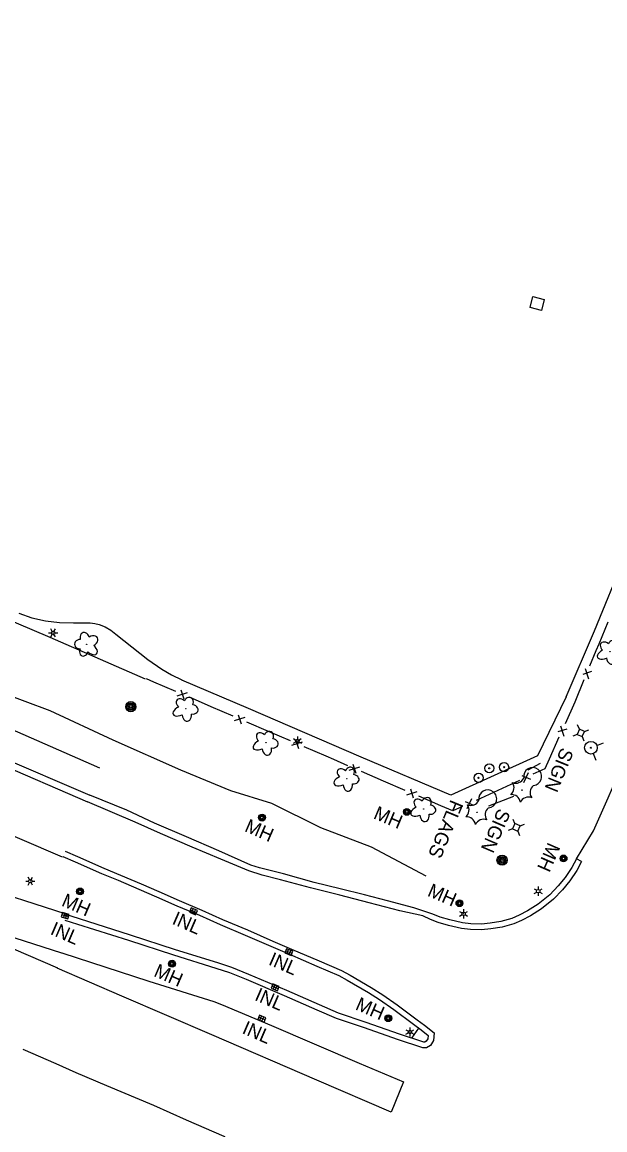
# Model space of a CAD drawing. Extents: x 588843 to 2552415, y 180129 to 269402.
# Drawn here: x 593184.4 to 593439.1, y 185762.9 to 186247.3 of the extents above; entities that cross this region are included whole.
import ezdxf

# ---------------------------------------------------------------- set-up
doc = ezdxf.new("R2010")
doc.units = 0
for name, color, linetype in [('Default', 7, 'Continuous'), ('E_DRN', 7, 'Continuous'), ('E_DRN_Text', 7, 'Continuous'), ('E_DWY', 7, 'Continuous'), ('E_FEN_Generic', 7, 'Continuous'), ('E_FEN_P', 7, 'Continuous'), ('E_LAND_Vegetation', 7, 'Continuous'), ('E_LTG', 7, 'Continuous'), ('E_MISCPROP', 7, 'Continuous'), ('E_MISCPROP_Text', 7, 'Continuous'), ('E_PATH_Sidewalk', 7, 'Continuous'), ('E_RDWY', 7, 'Continuous'), ('E_RDWY_AsphConc', 7, 'Continuous'), ('E_RDWY_C_and_G', 7, 'Continuous'), ('E_RDWY_Gravel', 7, 'Continuous'), ('E_SGN', 7, 'Continuous'), ('E_SGN_Text', 7, 'Continuous'), ('E_UTL_AG_Bold', 7, 'Continuous'), ('E_UTL_MH', 7, 'Continuous'), ('E_UTL_MH_Text', 7, 'Continuous'), ('E_UTL_WHydrant', 7, 'Continuous'), ('E_WTR_FlowLine', 7, 'Continuous')]:
    doc.layers.add(name, color=color, linetype=linetype)

# ---------------------------------------------------------------- blocks, each defined once
blk = doc.blocks.new('LPOL')
at = {"layer": 'Default'}
for p, q in [((-4, 0), (-1.5, 0)), ((-0.75, 1.3), (-2, 3.46)), ((0.75, 1.3), (2, 3.46)), ((1.5, 0), (4, 0)), ((-2, -3.46), (-0.75, -1.3)), ((2, -3.46), (0.75, -1.3))]:
    blk.add_line(p, q, dxfattribs=at)
for radius in [1.5, 1.5, 1.5, 0.125]:
    blk.add_circle((0, 0), radius, dxfattribs=at)
blk = doc.blocks.new('POLE')
at = {"layer": 'Default'}
for radius in [4.46, 3.35, 2.23, 1.12]:
    blk.add_circle((0, 0), radius, dxfattribs=at)
blk = doc.blocks.new('INLO')
at = {"layer": 'E_DRN'}
for p, q in [((2, -4), (2, 0)), ((4, -4), (4, 0)), ((6, -2), (0, -2))]:
    blk.add_line(p, q, dxfattribs=at)
blk.add_lwpolyline([(0, -4), (6, -4), (6, 0), (0, 0), (0, -4)], close=True, dxfattribs=at)
blk = doc.blocks.new('INLT_23')
at = {"layer": 'E_DRN_Text'}
blk.add_text('INL', height=12, dxfattribs=at).set_placement((-11.03, -6))
blk = doc.blocks.new('MHO')
at = {"layer": 'Default'}
for centre, radius in [((0.08, -0.12), 3), ((0.08, -0.12), 2.43), ((0.07, -0.15), 1.94), ((0.02, -0.16), 1.21)]:
    blk.add_circle(centre, radius, dxfattribs=at)
blk = doc.blocks.new('MHT')
at = {"layer": 'E_UTL_MH_Text'}
blk.add_text('MH', height=12, dxfattribs=at).set_placement((-9.81, -6))
blk = doc.blocks.new('PED')
at = {"layer": 'Default'}
for p, q in [((-2.5, 2.5), (-5.33, 5.33)), ((2.5, 2.5), (5.33, 5.33)), ((-2.5, -2.5), (-5.33, -5.33)), ((2.5, -2.5), (5.33, -5.33))]:
    blk.add_line(p, q, dxfattribs=at)
blk.add_lwpolyline([(-2.5, -2.5), (2.5, -2.5), (2.5, 2.5), (-2.5, 2.5)], close=True, dxfattribs=at)
blk = doc.blocks.new('HYD')
at = {"layer": 'Default'}
for p, q in [((-3.84, 3.84), (-8.32, 8.32)), ((3.84, 3.84), (8.32, 8.32))]:
    blk.add_line(p, q, dxfattribs=at)
for radius in [5.48, 0.42]:
    blk.add_circle((0, 0), radius, dxfattribs=at)
blk = doc.blocks.new('DTRE')
at = {"layer": 'Default'}
blk.add_circle((-0.18, 0), 0.183, dxfattribs=at)
for centre, major_axis, ratio in [((-1.87, 5.32), (1.36, -4.98), 0.782863), ((-5.87, 0.15), (4.93, -0.12), 0.832022), ((4.06, 2.74), (-5.27, -2.93), 0.691916), ((-2.49, -5.24), (1.8, 4.86), 0.716896), ((3.54, -3.71), (-5.01, 4.58), 0.560249)]:
    blk.add_ellipse(centre, major_axis=major_axis, ratio=ratio, start_param=1.570796, end_param=4.712389, dxfattribs=at)
blk = doc.blocks.new('CTRE')
at = {"layer": 'Default'}
blk.add_circle((0, 0), 0.223, dxfattribs=at)
for centre, start, end in [((-11.97, 8.96), 280.2067, 5.97162), ((1.81, 14.92), 220.21132, 305.97623), ((-13.83, -5.9), 340.21132, 65.97623), ((13.83, 5.89), 160.21133, 245.97624), ((-1.81, -14.93), 40.21133, 125.97624), ((12.03, -9.04), 185.92721, 100.25111)]:
    blk.add_arc(centre, 7.87, start, end, dxfattribs=at)
blk = doc.blocks.new('SIGN')
at = {"layer": 'Default'}
blk.add_text('SIGN', height=12, dxfattribs=at).set_placement((-18.55, -6))
blk = doc.blocks.new('DTRE_2')
at = {"layer": 'E_LAND_Vegetation'}
blk.add_circle((-0.18, 0), 0.183, dxfattribs=at)
for centre, major_axis, ratio in [((-1.87, 5.32), (1.36, -4.98), 0.782863), ((-5.87, 0.15), (4.93, -0.12), 0.832022), ((4.06, 2.74), (-5.27, -2.93), 0.691916), ((-2.49, -5.24), (1.8, 4.86), 0.716896), ((3.54, -3.71), (-5.01, 4.58), 0.560249)]:
    blk.add_ellipse(centre, major_axis=major_axis, ratio=ratio, start_param=1.570796, end_param=4.712389, dxfattribs=at)
blk = doc.blocks.new('LPOL_2')
at = {"layer": 'E_LTG'}
for p, q in [((-4, 0), (-1.5, 0)), ((-0.75, 1.3), (-2, 3.46)), ((0.75, 1.3), (2, 3.46)), ((1.5, 0), (4, 0)), ((-2, -3.46), (-0.75, -1.3)), ((2, -3.46), (0.75, -1.3))]:
    blk.add_line(p, q, dxfattribs=at)
for radius in [1.5, 1.5, 1.5, 0.125]:
    blk.add_circle((0, 0), radius, dxfattribs=at)

msp = doc.modelspace()

# ---------------------------------------------------------------- linework, layer by layer
at = {"layer": 'E_DWY'}
for points in [[(593422.26, 185952.34), (593434.65, 185981.09), (593447.89, 186013.5), (593456.97, 186038.4), (593465.97, 186068.8), (593471.95, 186091.79), (593477.61, 186116.08), (593482.16, 186140.28), (593485.09, 186160.99), (593487.03, 186179.67), (593488.46, 186197.05), (593489.49, 186217.32), (593489.86, 186241.29), (593489.93, 186244.63), (593490.42, 186245.94), (593491.41, 186246.66), (593492.53, 186247.06), (593494.68, 186247.33), (593497.02, 186247.11), (593504.49, 186245.06), (593510.18, 186242.66), (593511.98, 186241.33), (593513.62, 186240.04), (593514.79, 186237.91)], [(593422.26, 185952.34), (593409.72, 185926.51), (593371.75, 185909.28), (593332.55, 185925.96), (593283.26, 185947.22), (593254.12, 185959.6)]]:
    msp.add_lwpolyline(points, dxfattribs=at)
msp.add_lwpolyline([(593406.41, 186122.48), (593407.62, 186127.3), (593412.65, 186126.04), (593411.44, 186121.22), (593406.41, 186122.48)], close=True, dxfattribs=at)
at = {"layer": 'E_FEN_Generic'}
msp.add_lwpolyline([(592773.1, 186160.77), (592789.79, 186153.65), (592838.37, 186132.78), (592882.74, 186113.57), (592925.65, 186095.07), (592971.06, 186075.6), (593013.71, 186057.12), (593028.58, 186050.54), (593047.38, 186042.48), (593064.51, 186035.11), (593103.9, 186018.32), (593153.16, 185996.73), (593196.45, 185978.32), (593238.07, 185960.11)], dxfattribs=at)
at = {"layer": 'E_FEN_P'}
for p, q in [((593433.36, 185963.35), (593429.44, 185962)), ((593430.5, 185964.71), (593432.03, 185960.14)), ((593256.56, 185954.07), (593251.97, 185952.59)), ((593255.16, 185951.23), (593253.87, 185955.15)), ((593281.66, 185943.24), (593277.06, 185941.77)), ((593280.25, 185940.4), (593278.97, 185944.33)), ((593422.54, 185938.17), (593418.6, 185936.95)), ((593419.72, 185939.62), (593421.13, 185935.01)), ((593305.34, 185929.57), (593304.06, 185933.5)), ((593306.75, 185932.41), (593302.15, 185930.94)), ((593331.84, 185921.58), (593327.25, 185920.11)), ((593330.43, 185918.74), (593329.15, 185922.67)), ((593405.59, 185919.06), (593403.6, 185914.67)), ((593406.75, 185916.12), (593402.98, 185917.79)), ((593356.93, 185910.76), (593352.34, 185909.29)), ((593355.52, 185907.92), (593354.24, 185911.85)), ((593381.91, 185904.73), (593378.14, 185906.4)), ((593380.75, 185907.67), (593378.76, 185903.28))]:
    msp.add_line(p, q, dxfattribs=at)
for points in [[(593440.38, 185984.99), (593436.44, 185975.3)], [(593436.44, 185975.3), (593435.24, 185972.33), (593432.46, 185965.64)], [(593241.93, 185958.74), (593238.78, 185960.09)], [(593251.52, 185954.64), (593241.93, 185958.74)], [(593429.99, 185959.66), (593425.99, 185950.01)], [(593267.04, 185947.96), (593257.46, 185952.09)], [(593276.62, 185943.82), (593267.04, 185947.96)], [(593425.99, 185950.01), (593421.72, 185940.49)], [(593292.13, 185937.13), (593282.55, 185941.26)], [(593301.71, 185932.99), (593292.13, 185937.13)], [(593419.07, 185934.59), (593414.8, 185925.07)], [(593317.22, 185926.3), (593307.64, 185930.43)], [(593326.8, 185922.16), (593320.62, 185924.83), (593317.22, 185926.3)], [(593414.8, 185925.07), (593412.89, 185920.8), (593407.66, 185918.4)], [(593342.31, 185915.47), (593332.73, 185919.6)], [(593351.89, 185911.34), (593342.31, 185915.47)], [(593401.78, 185915.71), (593392.3, 185911.36)], [(593367.41, 185904.65), (593357.82, 185908.78)], [(593392.3, 185911.36), (593382.81, 185907.01)], [(593376.94, 185904.32), (593372.69, 185902.37), (593367.41, 185904.65)]]:
    msp.add_lwpolyline(points, dxfattribs=at)
at = {"layer": 'E_MISCPROP'}
for centre, radius in [((593395.08, 185921.51), 2), ((593383.92, 185916.85), 2), ((593388.58, 185921.02), 2), ((593388.58, 185921.02), 0.25), ((593395.08, 185921.51), 0.25), ((593383.92, 185916.85), 0.25)]:
    msp.add_circle(centre, radius, dxfattribs=at)
at = {"layer": 'E_PATH_Sidewalk'}
msp.add_lwpolyline([(593354.72, 185803), (593357.81, 185807.38)], dxfattribs=at)
at = {"layer": 'E_RDWY'}
for points in [[(593047.38, 186042.48), (593039.56, 186026.02), (593035.11, 186016.48), (593033.09, 186011.28), (593031.22, 186007.31), (593030.93, 186003.52), (593031.25, 185999.73), (593031.25, 185999.73), (593032.23, 185995.85), (593033.85, 185992.19), (593036.06, 185988.85), (593038.8, 185985.93), (593041.99, 185983.51), (593041.99, 185983.51), (593084.55, 185964.93), (593128.03, 185946.21), (593173.76, 185926.45), (593213.89, 185909.22)], [(593182.84, 185988.92), (593188.63, 185986.87), (593194.6, 185985.48), (593200.69, 185984.76), (593206.82, 185984.71), (593206.82, 185984.71), (593214.08, 185984.67), (593216.11, 185984.38), (593218.09, 185983.87), (593218.09, 185983.87), (593220.68, 185982.84), (593223.09, 185981.46), (593225.28, 185979.75), (593225.28, 185979.75), (593239.35, 185968.58), (593245.37, 185964.42), (593245.37, 185964.42), (593249.66, 185961.94), (593254.12, 185959.76), (593254.12, 185959.76)], [(593426.69, 185881.38), (593434.16, 185893.64), (593440.51, 185908.11), (593446.3, 185921.2), (593453.72, 185938.48), (593460.64, 185955.04)], [(593362.94, 185854.94), (593359.48, 185856.47), (593349.52, 185858.75), (593336.06, 185862.17), (593323.23, 185865.52), (593310.37, 185868.8), (593297.34, 185872.21), (593289.32, 185874.24), (593283.53, 185876.26), (593271.29, 185881.23), (593258.73, 185886.5), (593244.84, 185892.53), (593233.79, 185897.52), (593212.94, 185906.31)], [(593201.77, 185840.26), (593239.72, 185828), (593268.21, 185819.07), (593271.53, 185817.8), (593293.32, 185808.57), (593331.69, 185792.05), (593351.12, 185783.85), (593345.7, 185770.68), (593313.26, 185784.67), (593267.31, 185804.52), (593227.97, 185821.4), (593199.71, 185833.62)], [(593273.06, 185759.83), (593272.68, 185759.99), (593256.15, 185767.2), (593241.99, 185773.52), (593221.43, 185782.15), (593208.04, 185787.87), (593199.2, 185791.82), (593184.75, 185798.03)]]:
    msp.add_lwpolyline(points, dxfattribs=at)
at = {"layer": 'E_RDWY_AsphConc'}
for points in [[(592915.44, 186008.55), (592920.42, 186019.67), (592924.98, 186030.31), (592949.57, 186019.97), (592988.93, 186003.09), (593040.4, 185980.87), (593083.25, 185962.29), (593126.6, 185943.72), (593172.45, 185923.84), (593212.94, 185906.31)], [(593201.77, 185840.16), (593160.78, 185853.36), (593157.5, 185854.46), (593156.66, 185852.42), (593160.21, 185850.83), (593199.79, 185833.8)]]:
    msp.add_lwpolyline(points, dxfattribs=at)
at = {"layer": 'E_RDWY_C_and_G'}
msp.add_line((593428.9, 185880.21), (593426.69, 185881.38), dxfattribs=at)
for points in [[(593201.97, 185882.11), (593163.5, 185898.57)], [(593203.17, 185884.76), (593208.56, 185882.43), (593220.06, 185877.34), (593227.3, 185874.35), (593236.38, 185870.47), (593244.09, 185867.09), (593252.99, 185863.2), (593262.96, 185859.04), (593271.96, 185854.96), (593282.81, 185850.35), (593294.02, 185845.49), (593302.18, 185841.98), (593314.24, 185836.84), (593323.96, 185832.64), (593327.73, 185830.51), (593337.01, 185825.16), (593342.04, 185821.99), (593348.39, 185817.57), (593357.03, 185811.09), (593360.26, 185808.66), (593364.53, 185805.37), (593364.22, 185801.93), (593362.84, 185799.78), (593361.08, 185798.74), (593359.57, 185798.77), (593348.54, 185802.4), (593333.99, 185807.49), (593321.77, 185811.66), (593313.4, 185815.25), (593299.04, 185821.56), (593282.44, 185828.61), (593275.23, 185831.59), (593269.21, 185833.54), (593250.62, 185839.33), (593231.02, 185845.7), (593208.73, 185852.77), (593203.15, 185854.54)], [(593202.14, 185882.48), (593207.56, 185880.14), (593219.07, 185875.04), (593226.34, 185872.04), (593235.39, 185868.17), (593243.09, 185864.8), (593252, 185860.9), (593261.96, 185856.75), (593270.96, 185852.67), (593281.82, 185848.05), (593293.03, 185843.19), (593301.19, 185839.68), (593313.25, 185834.54), (593322.85, 185830.4), (593326.49, 185828.33), (593335.72, 185823.02), (593340.66, 185819.91), (593346.92, 185815.54), (593355.53, 185809.09), (593358.75, 185806.67), (593361.92, 185804.23), (593361.78, 185802.76), (593361.05, 185801.63), (593360.42, 185801.25), (593360, 185801.26), (593349.35, 185804.77), (593334.8, 185809.85), (593322.67, 185814), (593314.4, 185817.54), (593300.04, 185823.85), (593283.41, 185830.91), (593276.1, 185833.94), (593269.96, 185835.92), (593251.38, 185841.71), (593231.78, 185848.08), (593209.49, 185855.15), (593203.39, 185857.08)], [(593428.9, 185880.21), (593426.87, 185876.39), (593423.77, 185871.81), (593420.63, 185867.91), (593416.71, 185863.84), (593411.47, 185859.62), (593406.55, 185856.55), (593402.69, 185854.5), (593399.37, 185853.05), (593394.19, 185851.52), (593389.24, 185850.76), (593385.22, 185850.43), (593380.32, 185850.53), (593376.44, 185850.97), (593370.7, 185852.29), (593366.26, 185853.63), (593362.94, 185854.94)], [(593426.69, 185881.38), (593424.73, 185877.68), (593421.76, 185873.3), (593418.76, 185869.56), (593415.02, 185865.69), (593410.02, 185861.66), (593405.3, 185858.72), (593401.6, 185856.76), (593398.51, 185855.41), (593393.64, 185853.96), (593388.94, 185853.25), (593385.14, 185852.93), (593380.49, 185853.03), (593376.86, 185853.44), (593371.34, 185854.7), (593367.08, 185855.99), (593363.86, 185857.26)], [(593137.47, 185878.55), (593184.89, 185863.42), (593203.43, 185857.43)]]:
    msp.add_lwpolyline(points, dxfattribs=at)
at = {"layer": 'E_RDWY_Gravel'}
for points in [[(593031.25, 185999.73), (593045.56, 185994.76), (593089, 185976.58), (593133, 185958.43), (593178.63, 185938.52), (593218.17, 185921.22)], [(593363.86, 185857.26), (593355.65, 185859.94), (593344.13, 185863.04), (593334.07, 185865.66), (593323.46, 185868.33), (593312.04, 185871.12), (593298.66, 185874.87), (593288.2, 185877.54), (593284.37, 185878.7), (593270.33, 185884.87), (593256.14, 185891.11), (593242.19, 185897), (593230.07, 185902.72), (593213.89, 185909.22)]]:
    msp.add_lwpolyline(points, dxfattribs=at)
at = {"layer": 'E_SGN'}
for points in [[(593405.53, 185920.43), (593410.97, 185923.23)], [(593388.39, 185904.62), (593399.26, 185908.78)]]:
    msp.add_lwpolyline(points, dxfattribs=at)
at = {"layer": 'E_WTR_FlowLine'}
msp.add_lwpolyline([(593040.54, 186016.31), (593046.37, 186013.63), (593061.01, 186007.2), (593090.1, 185992.12), (593114.27, 185981.2), (593144.89, 185968.9), (593174.48, 185954.54), (593196.41, 185946.25), (593223.93, 185933.46), (593253.54, 185920.29), (593275.41, 185911.3), (593293.41, 185905.83), (593314.77, 185895.2), (593336.94, 185886.71), (593360.9, 185873.95)], dxfattribs=at)

# ---------------------------------------------------------------- block references
at = {"layer": 'E_DRN', "yscale": 0.5}
for p, xscale, rotation in [((593204.34, 185855.24), 0.5000000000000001, 163.93463314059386), ((593258.26, 185859.99), 0.5, -23.43693936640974), ((593299.93, 185842.14), 0.5, -22.50353072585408), ((593295.94, 185823.74), 0.5, 157.75583445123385), ((593288.14, 185813.05), 0.5, -22.88772224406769)]:
    msp.add_blockref('INLO', p, dxfattribs=dict(at, xscale=xscale, rotation=rotation))
at = {"layer": 'E_DRN_Text', "xscale": 0.4999999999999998, "yscale": 0.49999999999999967, "rotation": -23.403368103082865}
for p in [(593255.76, 185853.69), (593202.5, 185849.19), (593297.94, 185835.89), (593291.87, 185820.36), (593286.37, 185805.85)]:
    msp.add_blockref('INLT_23', p, dxfattribs=at)
at = {"layer": 'E_LAND_Vegetation', "xscale": 0.5, "yscale": 0.5}
msp.add_blockref('DTRE_2', (593212.65, 185975.24), dxfattribs=at)
at = {"layer": 'E_LAND_Vegetation'}
for name, p, xscale, yscale, rotation in [('DTRE', (593441.37, 185971.92), 0.49999999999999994, 0.5000000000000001, -112.01766453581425), ('DTRE', (593255.89, 185946.98), 0.4999999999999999, 0.5, -113.49628667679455), ('DTRE', (593290.92, 185932.13), 0.4999999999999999, 0.5, -113.49628667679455), ('DTRE', (593326.28, 185916.45), 0.4999999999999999, 0.5, -113.49628667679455), ('CTRE', (593402.92, 185911.48), 0.49999999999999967, 0.4999999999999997, 88.83332857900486), ('DTRE', (593359.83, 185903.15), 0.4999999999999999, 0.5, -113.49628667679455), ('CTRE', (593383.27, 185901.75), 0.49999999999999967, 0.4999999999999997, 88.83332857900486)]:
    msp.add_blockref(name, p, dxfattribs=dict(at, xscale=xscale, yscale=yscale, rotation=rotation))
at = {"layer": 'E_LTG', "xscale": 0.5, "yscale": 0.5}
for p in [(593197.9, 185980.24), (593187.94, 185871.69)]:
    msp.add_blockref('LPOL_2', p, dxfattribs=at)
at = {"layer": 'E_LTG', "xscale": 0.5000000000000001, "yscale": 0.5, "rotation": -89.67337617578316}
for p in [(593304.69, 185933), (593409.98, 185867.3), (593377.37, 185857.4), (593353.89, 185805.7)]:
    msp.add_blockref('LPOL', p, dxfattribs=at)
at = {"layer": 'E_MISCPROP', "xscale": 0.5000000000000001, "yscale": 0.5, "rotation": -89.67337617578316}
for p in [(593231.86, 185947.98), (593394.18, 185880.83)]:
    msp.add_blockref('POLE', p, dxfattribs=at)
at = {"layer": 'E_SGN_Text'}
for p, xscale, yscale, rotation in [((593419.34, 185920.74), 0.49999999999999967, 0.4999999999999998, -112.14488193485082), ((593391.61, 185894.17), 0.4999999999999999, 0.49999999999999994, -113.37414845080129)]:
    msp.add_blockref('SIGN', p, dxfattribs=dict(at, xscale=xscale, yscale=yscale, rotation=rotation))
at = {"layer": 'E_UTL_AG_Bold', "xscale": 0.4999999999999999, "yscale": 0.5, "rotation": -113.49628667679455}
for p in [(593428.62, 185936.51), (593400.43, 185895.2)]:
    msp.add_blockref('PED', p, dxfattribs=at)
at = {"layer": 'E_UTL_MH'}
for p, xscale, yscale, rotation in [((593352.65, 185901.98), 0.4999999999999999, 0.5, -113.49628667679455), ((593289.22, 185899.53), 0.4999999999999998, 0.49999999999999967, -23.403368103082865), ((593421.04, 185881.68), 0.4999999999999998, 0.49999999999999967, -23.403368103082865), ((593209.66, 185867.24), 0.4999999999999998, 0.49999999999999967, -23.403368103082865), ((593375.55, 185862.09), 0.4999999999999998, 0.49999999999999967, -23.403368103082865), ((593249.87, 185835.63), 0.4999999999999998, 0.49999999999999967, -23.403368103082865), ((593344.43, 185811.8), 0.4999999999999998, 0.49999999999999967, -23.403368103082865)]:
    msp.add_blockref('MHO', p, dxfattribs=dict(at, xscale=xscale, yscale=yscale, rotation=rotation))
at = {"layer": 'E_UTL_MH_Text'}
for p, xscale, yscale, rotation in [((593343.23, 185900.08), 0.5, 0.4999999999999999, -22.79492085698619), ((593286.89, 185894.41), 0.4999999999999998, 0.49999999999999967, -23.403368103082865), ((593415.12, 185883.29), 0.4999999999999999, 0.5, -113.49628667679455), ((593366.85, 185866.19), 0.4999999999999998, 0.49999999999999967, -23.403368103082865), ((593206.86, 185861.84), 0.4999999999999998, 0.49999999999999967, -23.403368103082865), ((593247.2, 185831.08), 0.4999999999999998, 0.49999999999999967, -23.403368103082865), ((593335.34, 185816.5), 0.4999999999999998, 0.49999999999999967, -23.403368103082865)]:
    msp.add_blockref('MHT', p, dxfattribs=dict(at, xscale=xscale, yscale=yscale, rotation=rotation))
at = {"layer": 'E_UTL_WHydrant', "xscale": 0.4999999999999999, "yscale": 0.5, "rotation": -113.49628667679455}
msp.add_blockref('HYD', (593433.04, 185930.01), dxfattribs=at)

# ---------------------------------------------------------------- texts
at = {"layer": 'E_MISCPROP_Text'}
msp.add_text('FLAGS', height=6, rotation=247.5066, dxfattribs=at).set_placement((593371.81, 185907.67))

doc.saveas('drawing.dxf')
